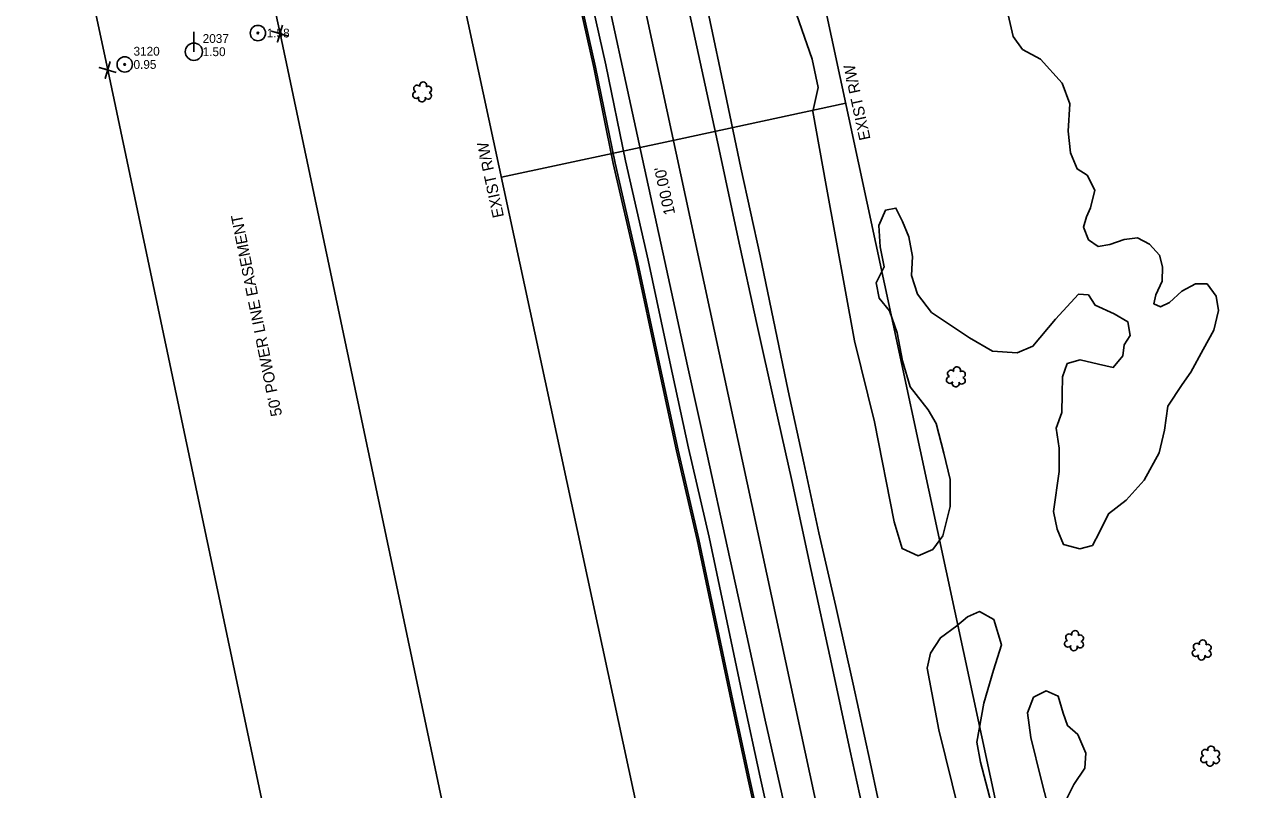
# Model space of a CAD drawing. Extents: x 3040896 to 3051146, y 687568 to 732976.
# Drawn here: x 3045126.5 to 3045478, y 717662.1 to 717879.4 of the extents above; entities that cross this region are included whole.
import ezdxf

# ---------------------------------------------------------------- set-up
doc = ezdxf.new("R2010")
doc.units = 0
for name, color, linetype in [('Exist Horizontal Alignment', 7, 'Continuous'), ('Exist Other Culture Anchor (Guy Wire) CELL', 7, 'Continuous'), ('Exist Other Culture Anchor (Guy Wire) Cogo Elevation', 7, 'Continuous'), ('Exist Other Culture Anchor (Guy Wire) Cogo Number', 7, 'Continuous'), ('Exist Property Corner CELL', 7, 'Continuous'), ('Exist Right of Way Easement Line', 7, 'Continuous'), ('Exist Right of Way Easement Line Text', 7, 'Continuous'), ('Exist Right of Way Line', 7, 'Continuous'), ('Exist Right of Way Line Text', 7, 'Continuous'), ('Exist Right of Way Width CELL', 7, 'Continuous'), ('Exist Roads EOP', 7, 'Continuous'), ('Exist Roads EOT', 7, 'Continuous'), ('Exist Utilities Power Pole CELL', 7, 'Continuous'), ('Exist Utilities Power Pole Cogo Elevation', 7, 'Continuous'), ('Exist Utilities Power Pole Cogo Number', 7, 'Continuous'), ('Exist Utilities Telephone UG Cable', 7, 'Continuous'), ('Exist Utilities Telephone UG FO', 7, 'Continuous'), ('Exist Vegetation Hedge Row', 7, 'Continuous'), ('Exist Vegetation Shrub CELL', 7, 'Continuous')]:
    doc.layers.add(name, color=color, linetype=linetype)

# ---------------------------------------------------------------- blocks, each defined once
blk = doc.blocks.new('EXIST UTILITIES POWER POLE')
at = {"layer": 'Exist Utilities Power Pole CELL'}
for q in [(0, 0.1125), (0, 0)]:
    blk.add_line((0, 0), q, dxfattribs=at)
blk.add_circle((0, 0), 0.049, dxfattribs=at)
blk = doc.blocks.new('EXIST OTHER CULTURE ANCHOR (GUY WIRE)')
at = {"layer": 'Exist Other Culture Anchor (Guy Wire) CELL'}
for radius in [0.0436, 0.0048]:
    blk.add_circle((0, 0), radius, dxfattribs=at)

msp = doc.modelspace()

# ---------------------------------------------------------------- linework, layer by layer
at = {"layer": 'Exist Horizontal Alignment'}
msp.add_line((3045429.08, 717296.16), (3044815.92, 720148.55), dxfattribs=at)
at = {"layer": 'Exist Property Corner CELL'}
for p, q in [((3045199.01, 717876.85), (3045199.01, 717876.85)), ((3045150.09, 717866.5), (3045150.09, 717866.5))]:
    msp.add_line(p, q, dxfattribs=at)
for points in [[(3045201.41, 717876.13), (3045196.62, 717877.57), (3045199.01, 717876.85), (3045198.29, 717874.45), (3045199.73, 717879.24)], [(3045152.49, 717865.79), (3045147.7, 717867.22), (3045150.09, 717866.5), (3045149.37, 717864.11), (3045150.81, 717868.9)]]:
    msp.add_lwpolyline(points, dxfattribs=at)
at = {"layer": 'Exist Right of Way Easement Line'}
for p, q in [((3045199.01, 717876.85), (3045136.92, 718169.79)), ((3045150.09, 717866.5), (3045088.02, 718159.39)), ((3045260.88, 717583.63), (3045199.01, 717876.85)), ((3045211.96, 717573.3), (3045150.09, 717866.5))]:
    msp.add_line(p, q, dxfattribs=at)
at = {"layer": 'Exist Right of Way Line'}
for p, q in [((3045477.96, 717306.67), (3044864.8, 720159.06)), ((3045380.19, 717285.66), (3044767.04, 720138.04))]:
    msp.add_line(p, q, dxfattribs=at)
at = {"layer": 'Exist Right of Way Width CELL'}
for p in [(3045359.66, 717857.02), (3045261.89, 717836)]:
    msp.add_line(p, (3045312.36, 717846.85), dxfattribs=at)
at = {"layer": 'Exist Roads EOP'}
for points in [[(3045401.88, 717507.03), (3045397.58, 717527.55), (3045391.1, 717555.82), (3045386.1, 717579.89), (3045380.47, 717605.98), (3045375.54, 717628.25), (3045370.97, 717649.36), (3045366.64, 717669.84), (3045361.81, 717691.95), (3045356.87, 717714.01), (3045352.03, 717735.01), (3045347.74, 717754.82), (3045343.32, 717775.35), (3045339.62, 717793.16), (3045335.36, 717813.65), (3045329.85, 717838.67), (3045325.47, 717860.02), (3045320.77, 717882.01), (3045315.47, 717906.05), (3045309.7, 717932.51), (3045303.46, 717960.34), (3045298.08, 717985.51), (3045293.56, 718005.25)], [(3045263.37, 717997.15), (3045267.89, 717974.82), (3045274.19, 717945.78), (3045279.72, 717920.27), (3045285.85, 717893.33), (3045291.53, 717867.92), (3045297.09, 717840.69), (3045303.56, 717812.42), (3045309.69, 717783.6), (3045315.01, 717759.07), (3045320.88, 717733.73), (3045325.61, 717711.31), (3045330.58, 717687.94), (3045335.34, 717665.56), (3045341.05, 717639.94), (3045347.87, 717609.66), (3045354.22, 717580.02), (3045359.08, 717555.96), (3045363.92, 717532.55), (3045368.05, 717512.22), (3045370.51, 717500.17)]]:
    msp.add_lwpolyline(points, dxfattribs=at)
at = {"layer": 'Exist Roads EOT'}
for points in [[(3045288.73, 718003.35), (3045292.95, 717984.04), (3045297.93, 717961.84), (3045303.2, 717937.67), (3045308.93, 717911.81), (3045313.86, 717889.23), (3045318.84, 717866.52), (3045323.71, 717843.9), (3045329.15, 717818.63), (3045334.36, 717794.71), (3045339.57, 717771.36), (3045344.37, 717749.89), (3045349.89, 717724.29), (3045355.64, 717697.72), (3045360.97, 717672.97), (3045365.59, 717651.71), (3045370.03, 717631.03), (3045375.37, 717606.43), (3045380.76, 717581.17), (3045386.78, 717553.61), (3045392.05, 717528.66), (3045396.99, 717505.37)], [(3045376.06, 717500.26), (3045371.78, 717520.29), (3045366.76, 717543.37), (3045361.89, 717565.91), (3045356.5, 717591.21), (3045351.7, 717613.79), (3045346.68, 717636.97), (3045341.57, 717660.8), (3045336.81, 717681.71), (3045331.55, 717705.74), (3045325.96, 717731.18), (3045320.37, 717756.75), (3045314.78, 717782.47), (3045308.26, 717812.07), (3045301.97, 717841.14), (3045296.74, 717865.12), (3045290.5, 717894.04), (3045285.06, 717919.09), (3045279.08, 717946.7), (3045273.69, 717971.38), (3045267.54, 717998.97)]]:
    msp.add_lwpolyline(points, dxfattribs=at)
at = {"layer": 'Exist Utilities Telephone UG Cable'}
msp.add_lwpolyline([(3045367.57, 717499.57), (3045365.11, 717511.63), (3045360.98, 717531.95), (3045356.14, 717555.36), (3045351.29, 717579.41), (3045344.93, 717609.02), (3045338.13, 717639.29), (3045332.41, 717664.92), (3045327.64, 717687.32), (3045322.68, 717710.68), (3045317.95, 717733.08), (3045312.08, 717758.42), (3045306.76, 717782.97), (3045300.63, 717811.77), (3045294.16, 717840.05), (3045288.6, 717867.29), (3045282.93, 717892.67), (3045276.79, 717919.62), (3045271.26, 717945.14), (3045264.95, 717974.21), (3045260.43, 717996.56)], dxfattribs=at)
at = {"layer": 'Exist Utilities Telephone UG FO'}
msp.add_lwpolyline([(3045367.08, 717499.47), (3045364.62, 717511.53), (3045360.49, 717531.85), (3045355.65, 717555.26), (3045350.8, 717579.3), (3045344.45, 717608.91), (3045337.64, 717639.18), (3045331.92, 717664.81), (3045327.15, 717687.21), (3045322.19, 717710.58), (3045317.46, 717732.98), (3045311.6, 717758.31), (3045306.27, 717782.86), (3045300.14, 717811.67), (3045293.67, 717839.95), (3045288.11, 717867.18), (3045282.44, 717892.56), (3045276.3, 717919.51), (3045270.77, 717945.04), (3045264.46, 717974.11), (3045259.94, 717996.46)], dxfattribs=at)
at = {"layer": 'Exist Vegetation Hedge Row'}
for points in [[(3045405.53, 717883.42), (3045407.26, 717876.02), (3045409.89, 717872.28), (3045414.99, 717869.55), (3045421.18, 717862.76), (3045423.36, 717856.86), (3045422.84, 717849.13), (3045423.46, 717842.91), (3045425.37, 717838.37), (3045428.26, 717836.58), (3045430.41, 717832.31), (3045429.21, 717827.3), (3045428.03, 717824.8), (3045427.24, 717821.87), (3045428.58, 717818.26), (3045431.4, 717816.36), (3045434.72, 717816.91), (3045438.75, 717818.34), (3045442.52, 717818.81), (3045445.94, 717817.02), (3045448.8, 717813.85), (3045449.67, 717810.54), (3045449.52, 717806.46), (3045447.75, 717802.59), (3045447.17, 717800.07), (3045449.1, 717799.23), (3045451.65, 717800.43), (3045455.13, 717803.62), (3045458.99, 717805.72), (3045462.29, 717805.74), (3045464.86, 717802.18), (3045465.5, 717798.14), (3045464.18, 717792.59), (3045461.21, 717787.09), (3045457.7, 717780.64), (3045455.18, 717777.13), (3045451.18, 717770.99), (3045450.22, 717764.14), (3045448.64, 717757.7), (3045444.4, 717749.93), (3045439.32, 717744.28), (3045434.31, 717740.38), (3045431.76, 717735.19), (3045429.71, 717731.37), (3045426.18, 717730.47), (3045421.49, 717731.62), (3045419.76, 717735.98), (3045418.68, 717741.05), (3045420.32, 717752.39), (3045420.26, 717759.02), (3045419.44, 717764.71), (3045421.07, 717769.16), (3045421.12, 717774.36), (3045421.21, 717779.31), (3045422.57, 717783.08), (3045426.21, 717784.09), (3045431.47, 717782.87), (3045435.64, 717782), (3045438.35, 717785.27), (3045438.76, 717788.35), (3045440.46, 717791.02), (3045439.75, 717794.95), (3045435.94, 717797.23), (3045430.5, 717799.67), (3045428.57, 717802.58), (3045425.77, 717802.75), (3045419.28, 717795.73), (3045412.85, 717788.02), (3045408.36, 717786.16), (3045401.32, 717786.58), (3045394.82, 717790.38), (3045384.05, 717797.63), (3045380.05, 717802.76), (3045378.37, 717808.05), (3045378.63, 717813.46), (3045377.57, 717819.06), (3045375.76, 717823.48), (3045373.92, 717827.24), (3045370.97, 717826.68), (3045369.07, 717822.3), (3045369.41, 717816.24), (3045370.55, 717810.53), (3045368.29, 717805.97), (3045369.15, 717801.68), (3045372.09, 717798.09), (3045374.24, 717791.78), (3045375.79, 717783.89), (3045377.94, 717776.45), (3045383.07, 717769.91), (3045385.39, 717766.03), (3045387.49, 717757.62), (3045389.33, 717750.11), (3045389.33, 717742.48), (3045387.21, 717734.13), (3045384.4, 717730.27), (3045380.28, 717728.4), (3045375.66, 717730.54), (3045373.42, 717738.14), (3045367.88, 717766.49), (3045362.12, 717789.57), (3045354.11, 717833.67), (3045350.36, 717854.66), (3045351.86, 717861.52), (3045350.18, 717869.56), (3045344.28, 717886.53)], [(3045393.66, 717648.31), (3045386.12, 717679.01), (3045382.77, 717696.54), (3045383.72, 717700.83), (3045386.55, 717705.18), (3045391.27, 717708.56), (3045394.26, 717711.14), (3045397.66, 717712.62), (3045401.75, 717710.33), (3045403.88, 717703.17), (3045401.66, 717695.92), (3045398.85, 717686.6), (3045396.95, 717675.46), (3045397.95, 717669.8), (3045400.97, 717658.25)], [(3045417.03, 717657.5), (3045415.19, 717664.85), (3045412.24, 717676.86), (3045411.29, 717683.87), (3045413.01, 717688.26), (3045416.55, 717690.04), (3045420.04, 717688.61), (3045421.44, 717683.75), (3045422.69, 717680.19), (3045425.56, 717677.72), (3045427.82, 717672.36), (3045427.6, 717668.09), (3045424.45, 717663.5), (3045422.11, 717658.74)]]:
    msp.add_lwpolyline(points, dxfattribs=at)
at = {"layer": 'Exist Vegetation Shrub CELL'}
for p, q in [((3045239.44, 717860.08), (3045239.44, 717860.08)), ((3045391.04, 717779.12), (3045391.04, 717779.12)), ((3045424.58, 717704.16), (3045424.58, 717704.16)), ((3045460.84, 717701.5), (3045460.84, 717701.5)), ((3045463.22, 717671.33), (3045463.22, 717671.33))]:
    msp.add_line(p, q, dxfattribs=at)
for centre, radius, start, end in [((3045237.96, 717861.21), 0.968, 35.8908, 245.4216), ((3045239.67, 717862.12), 0.99, 334.8391, 200.4717), ((3045241.11, 717860.95), 0.929, 284.4567, 126.0861), ((3045237.64, 717859.38), 0.955, 95.1099, 327.9534), ((3045239.31, 717858.4), 0.984, 151.2797, 21.387), ((3045241.08, 717859.15), 0.937, 204.9913, 73.4601), ((3045389.56, 717780.24), 0.968, 35.8908, 245.4216), ((3045391.27, 717781.16), 0.99, 334.8391, 200.4717), ((3045392.71, 717779.99), 0.929, 284.4567, 126.0861), ((3045389.24, 717778.41), 0.955, 95.1099, 327.9534), ((3045390.91, 717777.43), 0.984, 151.2797, 21.387), ((3045392.68, 717778.19), 0.937, 204.9913, 73.4601), ((3045424.81, 717706.2), 0.99, 334.8391, 200.4717), ((3045422.78, 717703.45), 0.955, 95.1099, 327.9534), ((3045423.1, 717705.28), 0.968, 35.8908, 245.4216), ((3045426.22, 717703.23), 0.937, 204.9913, 73.4601), ((3045426.26, 717705.02), 0.929, 284.4567, 126.0861), ((3045459.36, 717702.62), 0.968, 35.8908, 245.4216), ((3045461.07, 717703.54), 0.99, 334.8391, 200.4717), ((3045424.46, 717702.47), 0.984, 151.2797, 21.387), ((3045459.04, 717700.79), 0.955, 95.1099, 327.9534), ((3045460.71, 717699.81), 0.984, 151.2797, 21.387), ((3045462.48, 717700.57), 0.937, 204.9913, 73.4601), ((3045462.51, 717702.37), 0.929, 284.4567, 126.0861), ((3045461.74, 717672.46), 0.968, 35.8908, 245.4216), ((3045463.45, 717673.37), 0.99, 334.8391, 200.4717), ((3045464.9, 717672.2), 0.929, 284.4567, 126.0861), ((3045461.42, 717670.63), 0.955, 95.1099, 327.9534), ((3045463.09, 717669.65), 0.984, 151.2797, 21.387), ((3045464.86, 717670.4), 0.937, 204.9913, 73.4601)]:
    msp.add_arc(centre, radius, start, end, dxfattribs=at)

# ---------------------------------------------------------------- block references
at = {"layer": 'Exist Other Culture Anchor (Guy Wire) CELL', "xscale": 50, "yscale": 50}
for p in [(3045192.74, 717876.99), (3045154.91, 717868.07)]:
    msp.add_blockref('EXIST OTHER CULTURE ANCHOR (GUY WIRE)', p, dxfattribs=at)
at = {"layer": 'Exist Utilities Power Pole CELL', "xscale": 50, "yscale": 50}
msp.add_blockref('EXIST UTILITIES POWER POLE', (3045174.55, 717871.68), dxfattribs=at)

# ---------------------------------------------------------------- texts
at = {"layer": 'Exist Other Culture Anchor (Guy Wire) Cogo Elevation'}
for s, p in [('1.58', (3045195.24, 717875.74)), ('0.95', (3045157.41, 717866.82))]:
    msp.add_text(s, height=2.5, dxfattribs=at).set_placement(p)
at = {"layer": 'Exist Other Culture Anchor (Guy Wire) Cogo Number'}
msp.add_text('3120', height=2.5, dxfattribs=at).set_placement((3045157.41, 717870.57))
at = {"layer": 'Exist Right of Way Easement Line Text'}
msp.add_text("50' POWER LINE EASEMENT", height=3.2, rotation=101.3245, dxfattribs=at).set_placement((3045199.64, 717768.43))
at = {"layer": 'Exist Right of Way Line Text'}
for p in [(3045366.74, 717846.9), (3045262.64, 717824.88)]:
    msp.add_text('EXIST R/W', height=3.2, rotation=102.1318, dxfattribs=at).set_placement(p)
at = {"layer": 'Exist Right of Way Width CELL'}
msp.add_text("100.00'", height=3.2, rotation=102.1318, dxfattribs=at).set_placement((3045311.27, 717825.65))
at = {"layer": 'Exist Utilities Power Pole Cogo Elevation'}
msp.add_text('1.50', height=2.5, dxfattribs=at).set_placement((3045177.05, 717870.43))
at = {"layer": 'Exist Utilities Power Pole Cogo Number'}
msp.add_text('2037', height=2.5, dxfattribs=at).set_placement((3045177.05, 717874.18))

doc.saveas('drawing.dxf')
